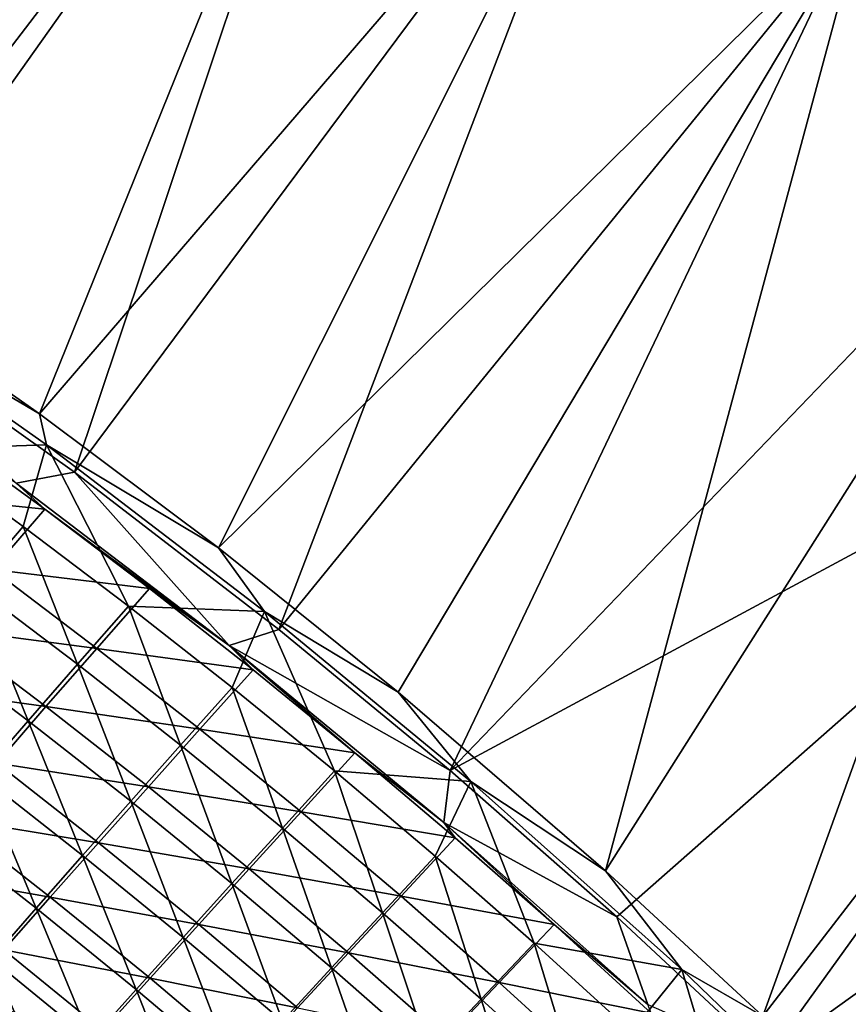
# Model space of a CAD drawing. Header units: metres. Extents: x 0 to 1400, y -1400 to 0.
# Tile 330 of 347: x 1150 to 1196, y -179 to -124. Entities that reach past the tile are written whole.
import ezdxf

# ---------------------------------------------------------------- set-up
doc = ezdxf.new("R2010")
doc.units = ezdxf.units.M

msp = doc.modelspace()

# ---------------------------------------------------------------- linework, layer by layer
at = {"layer": 'None'}
for points in [[(1156.371094, -88.90094, -3), (1127.97998, -130.750443, -32.127945), (1142.121826, -80.183357, -3)], [(1141.674805, -80.81839), (1126.619507, -131.659164, -29.542799), (1155.908936, -89.524254)], [(1139.584961, -138.304794, -32.127876), (1127.97998, -130.750443, -32.127945), (1156.371094, -88.90094, -3)], [(1170.299805, -98.121864, -3), (1139.584961, -138.304794, -32.127876), (1156.371094, -88.90094, -3)], [(1126.619507, -131.659164, -29.542799), (1140.182861, -140.514282, -29.542719), (1155.908936, -89.524254)], [(1155.908936, -89.524254), (1140.182861, -140.514282, -29.542719), (1169.822754, -98.733185)], [(1150.873535, -146.218506, -32.127827), (1139.584961, -138.304794, -32.127876), (1170.299805, -98.121864, -3)], [(1183.887207, -107.838615, -3), (1150.873535, -146.218506, -32.127827), (1170.299805, -98.121864, -3)], [(1140.182861, -140.514282, -29.542719), (1152.828125, -149.50354, -29.542665), (1169.822754, -98.733185)], [(1169.822754, -98.733185), (1152.828125, -149.50354, -29.542665), (1183.39563, -108.437645)], [(1160.899658, -153.749222, -32.1278), (1150.873535, -146.218506, -32.127827), (1183.887207, -107.838615, -3)], [(1197.113159, -118.04203, -3), (1160.899658, -153.749222, -32.1278), (1183.887207, -107.838615, -3)], [(1152.828125, -149.50354, -29.542665), (1164.291504, -158.317215, -29.542643), (1183.39563, -108.437645)], [(1183.39563, -108.437645), (1164.291504, -158.317215, -29.542643), (1196.6073, -118.628517)], [(1197.113159, -118.04203, -3), (1170.98877, -161.840332, -32.127796), (1160.899658, -153.749222, -32.1278)], [(1182.628662, -171.86882, -32.127834), (1170.98877, -161.840332, -32.127796), (1197.113159, -118.04203, -3)], [(1209.957886, -128.721237, -3), (1182.628662, -171.86882, -32.127834), (1197.113159, -118.04203, -3)], [(1164.291504, -158.317215, -29.542643), (1173.908569, -166.240158, -29.542652), (1196.6073, -118.628517)], [(1196.6073, -118.628517), (1173.908569, -166.240158, -29.542652), (1209.437866, -129.294922)], [(1191.453247, -180.010986, -32.127899), (1182.628662, -171.86882, -32.127834), (1209.957886, -128.721237, -3)], [(1222.40271, -139.86412, -3), (1191.453247, -180.010986, -32.127899), (1209.957886, -128.721237, -3)], [(1173.908569, -166.240158, -29.542652), (1221.869019, -140.424728), (1209.437866, -129.294922)], [(1138.311157, -138.839264, -32.84536), (1139.584961, -138.304794, -32.127876), (1150.873535, -146.218506, -32.127827)], [(1138.311157, -138.839264, -32.84536), (1150.873535, -146.218506, -32.127827), (1151.264648, -147.97139, -32.845329)], [(1138.311157, -138.839264, -32.84536), (1151.264648, -147.97139, -32.845329), (1143.969604, -148.201035, -60.625721)], [(1198.758545, -187.128677, -32.134449), (1191.453247, -180.010986, -32.127899), (1222.40271, -139.86412, -3)], [(1149.55542, -150.12262, -30.950741), (1152.828125, -149.50354, -29.542665), (1140.182861, -140.514282, -29.542719)], [(1173.908569, -166.240158, -29.542652), (1183.265137, -174.450195, -29.542692), (1221.869019, -140.424728)], [(1183.265137, -174.450195, -29.542692), (1191.704468, -182.314468, -29.542763), (1221.869019, -140.424728)], [(1221.869019, -140.424728), (1191.704468, -182.314468, -29.542763), (1233.882446, -152.003723)], [(1150.873535, -146.218506, -32.127827), (1160.899658, -153.749222, -32.1278), (1151.264648, -147.97139, -32.845329)], [(1151.162964, -151.575104, -32.354916), (1145.200439, -147.233551, -32.354797), (1142.302368, -150.653503, -60.150887)], [(1145.200439, -147.233551, -32.354797), (1151.162964, -151.575104, -32.354916), (1149.55542, -150.12262, -30.950741)], [(1151.264648, -147.97139, -32.845329), (1149.952271, -152.550491, -60.62534), (1143.969604, -148.201035, -60.625721)], [(1149.952271, -152.550491, -60.62534), (1151.264648, -147.97139, -32.845329), (1155.854614, -157.010361, -60.625004)], [(1151.264648, -147.97139, -32.845329), (1160.899658, -153.749222, -32.1278), (1163.487427, -157.306274, -32.845173)], [(1151.264648, -147.97139, -32.845329), (1163.487427, -157.306274, -32.845173), (1155.854614, -157.010361, -60.625004)], [(1143.969604, -148.201035, -60.625721), (1149.952271, -152.550491, -60.62534), (1147.121948, -155.841583, -88.436134)], [(1149.55542, -150.12262, -30.950741), (1161.511597, -159.230621, -30.954157), (1152.828125, -149.50354, -29.542665)], [(1161.511597, -159.230621, -30.954157), (1164.291504, -158.317215, -29.542643), (1152.828125, -149.50354, -29.542665)], [(1149.55542, -150.12262, -30.950741), (1151.162964, -151.575104, -32.354916), (1161.511597, -159.230621, -30.954157)], [(1142.302368, -150.653503, -60.150887), (1148.235962, -154.96553, -60.150478), (1151.162964, -151.575104, -32.354916)], [(1148.235962, -154.96553, -60.150478), (1157.046021, -156.024658, -32.355022), (1151.162964, -151.575104, -32.354916)], [(1151.162964, -151.575104, -32.354916), (1157.046021, -156.024658, -32.355022), (1161.511597, -159.230621, -30.954157)], [(1191.704468, -182.314468, -29.542763), (1197.700562, -188.186752, -29.542835), (1233.882446, -152.003723)], [(1149.952271, -152.550491, -60.62534), (1152.994629, -160.2733, -88.435326), (1147.121948, -155.841583, -88.436134)], [(1149.952271, -152.550491, -60.62534), (1155.854614, -157.010361, -60.625004), (1152.994629, -160.2733, -88.435326)], [(1160.899658, -153.749222, -32.1278), (1170.98877, -161.840332, -32.127796), (1163.487427, -157.306274, -32.845173)], [(1154.089966, -159.385574, -60.150116), (1148.235962, -154.96553, -60.150478), (1145.405884, -158.259018, -87.972748)], [(1148.235962, -154.96553, -60.150478), (1154.089966, -159.385574, -60.150116), (1157.046021, -156.024658, -32.355022)], [(1147.121948, -155.841583, -88.436134), (1150.229004, -163.442429, -116.284172), (1144.387085, -159.037949, -116.285339)], [(1147.121948, -155.841583, -88.436134), (1152.994629, -160.2733, -88.435326), (1150.229004, -163.442429, -116.284172)], [(1157.046021, -156.024658, -32.355022), (1154.089966, -159.385574, -60.150116), (1162.847046, -160.580963, -32.355122)], [(1161.511597, -159.230621, -30.954157), (1157.046021, -156.024658, -32.355022), (1162.847046, -160.580963, -32.355122)], [(1155.854614, -157.010361, -60.625004), (1158.785034, -164.813461, -88.434616), (1152.994629, -160.2733, -88.435326)], [(1155.854614, -157.010361, -60.625004), (1163.487427, -157.306274, -32.845173), (1161.674683, -161.57872, -60.62471)], [(1155.854614, -157.010361, -60.625004), (1161.674683, -161.57872, -60.62471), (1158.785034, -164.813461, -88.434616)], [(1163.487427, -157.306274, -32.845173), (1167.410034, -166.253357, -60.624462), (1161.674683, -161.57872, -60.62471)], [(1163.487427, -157.306274, -32.845173), (1170.98877, -161.840332, -32.127796), (1175.064331, -166.854492, -32.845287)], [(1163.487427, -157.306274, -32.845173), (1175.064331, -166.854492, -32.845287), (1167.410034, -166.253357, -60.624462)], [(1142.670776, -161.457443, -115.833679), (1151.229858, -162.650635, -87.971764), (1145.405884, -158.259018, -87.972748)], [(1145.405884, -158.259018, -87.972748), (1151.229858, -162.650635, -87.971764), (1154.089966, -159.385574, -60.150116)], [(1164.291504, -158.317215, -29.542643), (1161.511597, -159.230621, -30.954157), (1173.908569, -166.240158, -29.542652)], [(1144.387085, -159.037949, -116.285339), (1150.229004, -163.442429, -116.284172), (1147.557861, -166.517456, -144.166504)], [(1151.229858, -162.650635, -87.971764), (1159.862183, -163.91246, -60.149796), (1154.089966, -159.385574, -60.150116)], [(1154.089966, -159.385574, -60.150116), (1159.862183, -163.91246, -60.149796), (1162.847046, -160.580963, -32.355122)], [(1162.847046, -160.580963, -32.355122), (1168.563843, -165.242767, -32.355206), (1161.511597, -159.230621, -30.954157)], [(1168.563843, -165.242767, -32.355206), (1173.549805, -169.15506, -30.957041), (1161.511597, -159.230621, -30.954157)], [(1161.511597, -159.230621, -30.954157), (1173.549805, -169.15506, -30.957041), (1173.908569, -166.240158, -29.542652)], [(1152.994629, -160.2733, -88.435326), (1155.989014, -167.955185, -116.28315), (1150.229004, -163.442429, -116.284172)], [(1152.994629, -160.2733, -88.435326), (1158.785034, -164.813461, -88.434616), (1155.989014, -167.955185, -116.28315)], [(1159.862183, -163.91246, -60.149796), (1168.563843, -165.242767, -32.355206), (1162.847046, -160.580963, -32.355122)], [(1148.463745, -165.821609, -115.83223), (1151.229858, -162.650635, -87.971764), (1142.670776, -161.457443, -115.833679)], [(1161.674683, -161.57872, -60.62471), (1164.490967, -169.459839, -88.434006), (1158.785034, -164.813461, -88.434616)], [(1161.674683, -161.57872, -60.62471), (1167.410034, -166.253357, -60.624462), (1164.490967, -169.459839, -88.434006)], [(1170.98877, -161.840332, -32.127796), (1182.628662, -171.86882, -32.127834), (1175.064331, -166.854492, -32.845287)], [(1156.972168, -167.149033, -87.970901), (1151.229858, -162.650635, -87.971764), (1148.463745, -165.821609, -115.83223)], [(1156.972168, -167.149033, -87.970901), (1159.862183, -163.91246, -60.149796), (1151.229858, -162.650635, -87.971764)], [(1150.229004, -163.442429, -116.284172), (1153.286743, -171.003494, -144.165268), (1147.557861, -166.517456, -144.166504)], [(1150.229004, -163.442429, -116.284172), (1155.989014, -167.955185, -116.28315), (1153.286743, -171.003494, -144.165268)], [(1165.550049, -168.544922, -60.149529), (1159.862183, -163.91246, -60.149796), (1156.972168, -167.149033, -87.970901)], [(1165.550049, -168.544922, -60.149529), (1168.563843, -165.242767, -32.355206), (1159.862183, -163.91246, -60.149796)], [(1158.785034, -164.813461, -88.434616), (1161.664917, -172.573975, -116.28228), (1155.989014, -167.955185, -116.28315)], [(1158.785034, -164.813461, -88.434616), (1164.490967, -169.459839, -88.434006), (1161.664917, -172.573975, -116.28228)], [(1174.193848, -170.008774, -32.355274), (1168.563843, -165.242767, -32.355206), (1165.550049, -168.544922, -60.149529)], [(1168.563843, -165.242767, -32.355206), (1174.193848, -170.008774, -32.355274), (1173.549805, -169.15506, -30.957041)], [(1154.175293, -170.292358, -115.830948), (1148.463745, -165.821609, -115.83223), (1145.791626, -168.898376, -143.727341)], [(1154.175293, -170.292358, -115.830948), (1156.972168, -167.149033, -87.970901), (1148.463745, -165.821609, -115.83223)], [(1147.557861, -166.517456, -144.166504), (1150.678711, -173.957687, -172.072983), (1144.981323, -169.497787, -172.074387)], [(1147.557861, -166.517456, -144.166504), (1153.286743, -171.003494, -144.165268), (1150.678711, -173.957687, -172.072983)], [(1167.410034, -166.253357, -60.624462), (1170.110474, -174.21022, -88.43351), (1164.490967, -169.459839, -88.434006)], [(1175.064331, -166.854492, -32.845287), (1173.058716, -171.032074, -60.624252), (1167.410034, -166.253357, -60.624462)], [(1167.410034, -166.253357, -60.624462), (1173.058716, -171.032074, -60.624252), (1170.110474, -174.21022, -88.43351)], [(1173.908569, -166.240158, -29.542652), (1173.549805, -169.15506, -30.957041), (1183.265137, -174.450195, -29.542692)], [(1162.630371, -171.75296, -87.970161), (1156.972168, -167.149033, -87.970901), (1154.175293, -170.292358, -115.830948)], [(1162.630371, -171.75296, -87.970161), (1165.550049, -168.544922, -60.149529), (1156.972168, -167.149033, -87.970901)], [(1173.058716, -171.032074, -60.624252), (1175.064331, -166.854492, -32.845287), (1178.618408, -175.912689, -60.624092)], [(1175.064331, -166.854492, -32.845287), (1182.628662, -171.86882, -32.127834), (1186.894775, -177.395874, -32.845634)], [(1175.064331, -166.854492, -32.845287), (1186.894775, -177.395874, -32.845634), (1178.618408, -175.912689, -60.624092)], [(1155.989014, -167.955185, -116.28315), (1158.932007, -175.595291, -144.164215), (1153.286743, -171.003494, -144.165268)], [(1155.989014, -167.955185, -116.28315), (1161.664917, -172.573975, -116.28228), (1158.932007, -175.595291, -144.164215)], [(1151.47168, -173.342224, -143.725784), (1145.791626, -168.898376, -143.727341), (1143.213745, -171.880219, -171.648209)], [(1151.47168, -173.342224, -143.725784), (1154.175293, -170.292358, -115.830948), (1145.791626, -168.898376, -143.727341)], [(1171.151367, -173.281723, -60.149303), (1165.550049, -168.544922, -60.149529), (1162.630371, -171.75296, -87.970161)], [(1171.151367, -173.281723, -60.149303), (1174.193848, -170.008774, -32.355274), (1165.550049, -168.544922, -60.149529)], [(1144.981323, -169.497787, -172.074387), (1150.678711, -173.957687, -172.072983), (1148.164429, -176.817657, -200.00293)], [(1164.490967, -169.459839, -88.434006), (1167.254517, -177.296585, -116.281555), (1161.664917, -172.573975, -116.28228)], [(1164.490967, -169.459839, -88.434006), (1170.110474, -174.21022, -88.43351), (1167.254517, -177.296585, -116.281555)], [(1185.002319, -179.36676, -30.958626), (1173.549805, -169.15506, -30.957041), (1179.735107, -174.877579, -32.355328)], [(1173.549805, -169.15506, -30.957041), (1174.193848, -170.008774, -32.355274), (1179.735107, -174.877579, -32.355328)], [(1173.549805, -169.15506, -30.957041), (1185.002319, -179.36676, -30.958626), (1183.265137, -174.450195, -29.542692)], [(1179.735107, -174.877579, -32.355328), (1174.193848, -170.008774, -32.355274), (1171.151367, -173.281723, -60.149303)], [(1159.803101, -174.8685, -115.829857), (1154.175293, -170.292358, -115.830948), (1151.47168, -173.342224, -143.725784)], [(1159.803101, -174.8685, -115.829857), (1162.630371, -171.75296, -87.970161), (1154.175293, -170.292358, -115.830948)], [(1153.286743, -171.003494, -144.165268), (1156.292725, -178.52298, -172.071777), (1150.678711, -173.957687, -172.072983)], [(1153.286743, -171.003494, -144.165268), (1158.932007, -175.595291, -144.164215), (1156.292725, -178.52298, -172.071777)], [(1173.058716, -171.032074, -60.624252), (1175.641113, -179.062424, -88.433105), (1170.110474, -174.21022, -88.43351)], [(1173.058716, -171.032074, -60.624252), (1178.618408, -175.912689, -60.624092), (1175.641113, -179.062424, -88.433105)], [(1168.202271, -176.461227, -87.969551), (1162.630371, -171.75296, -87.970161), (1159.803101, -174.8685, -115.829857)], [(1168.202271, -176.461227, -87.969551), (1171.151367, -173.281723, -60.149303), (1162.630371, -171.75296, -87.970161)], [(1148.861938, -176.297791, -171.646439), (1151.47168, -173.342224, -143.725784), (1143.213745, -171.880219, -171.648209)], [(1182.628662, -171.86882, -32.127834), (1191.453247, -180.010986, -32.127899), (1186.894775, -177.395874, -32.845634)], [(1161.664917, -172.573975, -116.28228), (1164.491211, -180.290619, -144.163345), (1158.932007, -175.595291, -144.164215)], [(1161.664917, -172.573975, -116.28228), (1167.254517, -177.296585, -116.281555), (1164.491211, -180.290619, -144.163345)], [(1157.068481, -177.89119, -143.724457), (1151.47168, -173.342224, -143.725784), (1148.861938, -176.297791, -171.646439)], [(1157.068481, -177.89119, -143.724457), (1159.803101, -174.8685, -115.829857), (1151.47168, -173.342224, -143.725784)], [(1176.66394, -178.12146, -60.149128), (1171.151367, -173.281723, -60.149303), (1168.202271, -176.461227, -87.969551)], [(1176.66394, -178.12146, -60.149128), (1179.735107, -174.877579, -32.355328), (1171.151367, -173.281723, -60.149303)], [(1150.678711, -173.957687, -172.072983), (1153.746948, -181.356827, -200.001617), (1148.164429, -176.817657, -200.00293)], [(1150.678711, -173.957687, -172.072983), (1156.292725, -178.52298, -172.071777), (1153.746948, -181.356827, -200.001617)], [(1170.110474, -174.21022, -88.43351), (1172.755493, -182.120819, -116.280975), (1167.254517, -177.296585, -116.281555)], [(1170.110474, -174.21022, -88.43351), (1175.641113, -179.062424, -88.433105), (1172.755493, -182.120819, -116.280975)], [(1183.265137, -174.450195, -29.542692), (1185.002319, -179.36676, -30.958626), (1191.704468, -182.314468, -29.542763)], [(1165.344849, -179.548828, -115.828957), (1159.803101, -174.8685, -115.829857), (1157.068481, -177.89119, -143.724457)], [(1165.344849, -179.548828, -115.828957), (1168.202271, -176.461227, -87.969551), (1159.803101, -174.8685, -115.829857)], [(1185.185425, -179.847305, -32.355366), (1179.735107, -174.877579, -32.355328), (1176.66394, -178.12146, -60.149128)], [(1185.002319, -179.36676, -30.958626), (1179.735107, -174.877579, -32.355328), (1185.185425, -179.847305, -32.355366)], [(1158.932007, -175.595291, -144.164215), (1161.821167, -183.191406, -172.070786), (1156.292725, -178.52298, -172.071777)], [(1158.932007, -175.595291, -144.164215), (1164.491211, -180.290619, -144.163345), (1161.821167, -183.191406, -172.070786)], [(1178.618408, -175.912689, -60.624092), (1181.080811, -184.014221, -88.432808), (1175.641113, -179.062424, -88.433105)], [(1178.618408, -175.912689, -60.624092), (1186.894775, -177.395874, -32.845634), (1184.087158, -180.892975, -60.62397)], [(1184.087158, -180.892975, -60.62397), (1181.080811, -184.014221, -88.432808), (1178.618408, -175.912689, -60.624092)], [(1154.427246, -180.820145, -171.644928), (1148.861938, -176.297791, -171.646439), (1146.346069, -179.158951, -199.588974)], [(1154.427246, -180.820145, -171.644928), (1157.068481, -177.89119, -143.724457), (1148.861938, -176.297791, -171.646439)], [(1173.685547, -181.272446, -87.96907), (1168.202271, -176.461227, -87.969551), (1165.344849, -179.548828, -115.828957)], [(1173.685547, -181.272446, -87.96907), (1176.66394, -178.12146, -60.149128), (1168.202271, -176.461227, -87.969551)], [(1151.294678, -184.096802, -227.951553), (1145.743774, -179.58342, -227.952942), (1148.164429, -176.817657, -200.00293)], [(1148.164429, -176.817657, -200.00293), (1153.746948, -181.356827, -200.001617), (1151.294678, -184.096802, -227.951553)], [(1167.254517, -177.296585, -116.281555), (1169.962158, -185.087234, -144.162643), (1164.491211, -180.290619, -144.163345)], [(1167.254517, -177.296585, -116.281555), (1172.755493, -182.120819, -116.280975), (1169.962158, -185.087234, -144.162643)], [(1186.894775, -177.395874, -32.845634), (1189.462646, -185.970764, -60.62389), (1184.087158, -180.892975, -60.62397)], [(1186.894775, -177.395874, -32.845634), (1191.453247, -180.010986, -32.127899), (1197.898804, -187.98877, -32.845207)], [(1186.894775, -177.395874, -32.845634), (1197.898804, -187.98877, -32.845207), (1189.462646, -185.970764, -60.62389)], [(1162.579712, -182.544128, -143.723358), (1157.068481, -177.89119, -143.724457), (1154.427246, -180.820145, -171.644928)], [(1162.579712, -182.544128, -143.723358), (1165.344849, -179.548828, -115.828957), (1157.068481, -177.89119, -143.724457)], [(1182.085571, -183.062241, -60.149002), (1176.66394, -178.12146, -60.149128), (1173.685547, -181.272446, -87.96907)], [(1182.085571, -183.062241, -60.149002), (1185.185425, -179.847305, -32.355366), (1176.66394, -178.12146, -60.149128)], [(1156.292725, -178.52298, -172.071777), (1159.244385, -185.998703, -200.000534), (1153.746948, -181.356827, -200.001617)], [(1156.292725, -178.52298, -172.071777), (1161.821167, -183.191406, -172.070786), (1159.244385, -185.998703, -200.000534)], [(1151.879639, -183.655106, -199.587326), (1146.346069, -179.158951, -199.588974), (1143.923584, -181.925827, -227.551559)], [(1151.879639, -183.655106, -199.587326), (1154.427246, -180.820145, -171.644928), (1146.346069, -179.158951, -199.588974)], [(1175.641113, -179.062424, -88.433105), (1178.165894, -187.044418, -116.280548), (1172.755493, -182.120819, -116.280975)], [(1175.641113, -179.062424, -88.433105), (1181.080811, -184.014221, -88.432808), (1178.165894, -187.044418, -116.280548)]]:
    msp.add_3dface(points, dxfattribs=at)
at = {"layer": 'None0'}
for points in [[(1150.81958, -781.702271, -521.977783), (1294.119019, -124.129761, -521.977783), (1274.459961, -120.453018, -521.977783)], [(1274.459961, -120.453018, -521.977783), (1274.459961, -120.453018, -541.977783), (1150.81958, -781.702271, -521.977783)], [(1274.459961, -120.453018, -541.977783), (1150.81958, -781.702271, -541.977783), (1150.81958, -781.702271, -521.977783)], [(1294.119019, -124.129761, -541.977783), (1150.81958, -781.702271, -541.977783), (1274.459961, -120.453018, -541.977783)], [(1170.478882, -785.378174, -521.977783), (1294.119019, -124.129761, -521.977783), (1150.81958, -781.702271, -521.977783)], [(1294.119019, -124.129761, -541.977783), (1170.478882, -785.378174, -541.977783), (1150.81958, -781.702271, -541.977783)], [(1170.478882, -785.378174, -521.977783), (1170.478882, -785.378174, -541.977783), (1294.119019, -124.129761, -521.977783)], [(1170.478882, -785.378174, -541.977783), (1294.119019, -124.129761, -541.977783), (1294.119019, -124.129761, -521.977783)]]:
    msp.add_3dface(points, dxfattribs=at)

doc.saveas('drawing.dxf')
